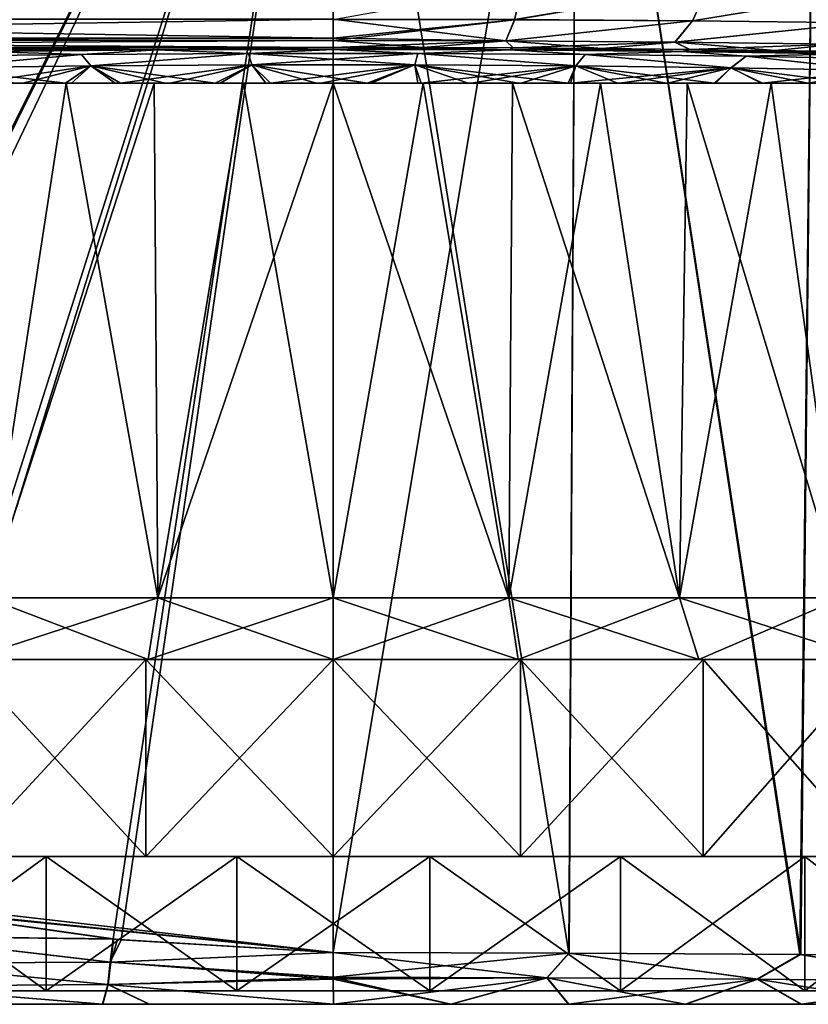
# Model space of a CAD drawing. Header units: metres. Extents: x -109 to 109, y -63 to 140.
# Tile 406 of 480: x 73.32 to 81.32, y 20.5 to 30.49. Entities that reach past the tile are written whole.
import ezdxf

# ---------------------------------------------------------------- set-up
doc = ezdxf.new("R2010")
doc.units = ezdxf.units.M
doc.layers.add('solid_502308_SW0001', color=7, linetype='CONTINUOUS')

msp = doc.modelspace()

# ---------------------------------------------------------------- linework, layer by layer
at = {"layer": 'solid_502308_SW0001'}
for points in [[(69.468643, 21.833605, 17.799309), (76.5, 35.943851, 18.161783), (-76.5, 35.943851, 18.161783)], [(10.498093, 29.799944, -18.003954), (10.402818, 31.42528, -18.045708), (76.5, 35.943851, -18.161783)], [(10.498093, 29.799944, -18.003954), (76.5, 35.943851, -18.161783), (36.203686, 21.274466, -17.784946)], [(38.53109, 21.780638, -17.797949), (36.203686, 21.274466, -17.784946), (76.5, 35.943851, -18.161783)], [(40.900002, 21.949877, -17.802296), (38.53109, 21.780638, -17.797949), (76.5, 35.943851, -18.161783)], [(67.435486, 21.949877, -17.802296), (40.900002, 21.949877, -17.802296), (76.5, 35.943851, -18.161783)], [(69.504684, 21.829737, -17.79921), (67.435486, 21.949877, -17.802296), (76.5, 35.943851, -18.161783)], [(69.468643, 21.833605, 17.799309), (76.5, 21.024673, 17.77853), (76.5, 35.943851, 18.161783)], [(69.738365, 21.804321, -17.798557), (69.504684, 21.829737, -17.79921), (76.5, 35.943851, -18.161783)], [(71.913002, 21.498587, -17.790703), (69.738365, 21.804321, -17.798557), (76.5, 35.943851, -18.161783)], [(72.024055, 21.481049, -17.790253), (71.913002, 21.498587, -17.790703), (76.5, 35.943851, -18.161783)], [(74.266739, 21.162809, -17.782078), (72.024055, 21.481049, -17.790253), (76.5, 35.943851, -18.161783)], [(74.346985, 21.153891, -17.781849), (74.266739, 21.162809, -17.782078), (76.5, 35.943851, -18.161783)], [(76.5, 21.024673, -17.77853), (74.346985, 21.153891, -17.781849), (76.5, 35.943851, -18.161783)], [(78.88855, 21.019583, 17.617216), (76.5, 35.943851, 18.161783), (76.5, 21.024673, 17.77853)], [(78.97303, 35.943851, 17.992622), (76.5, 35.943851, 18.161783), (78.88855, 21.019583, 17.617216)], [(78.97303, 35.943851, -17.992622), (76.5, 21.024673, -17.77853), (76.5, 35.943851, -18.161783)], [(78.893173, 21.019562, -17.616587), (76.5, 21.024673, -17.77853), (78.97303, 35.943851, -17.992622)], [(78.97303, 35.943851, 17.992622), (78.88855, 21.019583, 17.617216), (81.234428, 21.003973, 17.135998)], [(81.243011, 21.003897, -17.133621), (78.893173, 21.019562, -17.616587), (78.97303, 35.943851, -17.992622)], [(81.399994, 35.943851, 17.488295), (78.97303, 35.943851, 17.992622), (81.234428, 21.003973, 17.135998)], [(81.243011, 21.003897, -17.133621), (78.97303, 35.943851, -17.992622), (81.399994, 35.943851, -17.488295)], [(81.399994, 35.943851, 17.488295), (81.234428, 21.003973, 17.135998), (83.494278, 20.978489, 16.343622)], [(83.506989, 20.978315, -16.338171), (81.243011, 21.003897, -17.133621), (81.399994, 35.943851, -17.488295)], [(78.421143, 30.83857, 13.39495), (78.340279, 30.492205, 12.837041), (76.5, 30.496218, 12.968194)], [(78.421143, 30.83857, 13.39495), (80.304527, 30.826345, 12.986215), (78.340279, 30.492205, 12.837041)], [(80.304527, 30.826345, 12.986215), (80.144478, 30.479918, 12.445709), (78.340279, 30.492205, 12.837041)], [(80.305145, 30.828011, -12.988259), (78.340675, 30.493488, -12.839735), (80.14518, 30.481073, -12.448055)], [(80.304527, 30.826345, 12.986215), (82.110306, 30.806145, 12.313916), (80.144478, 30.479918, 12.445709)], [(82.110306, 30.806145, 12.313916), (81.874489, 30.459648, 11.801953), (80.144478, 30.479918, 12.445709)], [(82.111115, 30.807625, -12.315634), (80.305145, 30.828011, -12.988259), (80.14518, 30.481073, -12.448055)], [(82.111115, 30.807625, -12.315634), (80.14518, 30.481073, -12.448055), (81.875412, 30.460676, -11.803926)], [(76.5, 30.497631, -12.971189), (64.086311, 30.506426, -12.989639), (64.086311, 30.30378, -12.433546)], [(76.5, 30.30378, 12.433546), (64.086311, 30.30378, 12.433546), (64.086311, 30.505001, 12.986672)], [(76.5, 30.496218, 12.968194), (76.5, 30.30378, 12.433546), (64.086311, 30.505001, 12.986672)], [(76.5, 30.30378, -12.433546), (76.5, 30.497631, -12.971189), (64.086311, 30.30378, -12.433546)], [(78.251221, 30.278494, -12.220426), (76.5, 30.497631, -12.971189), (76.5, 30.30378, -12.433546)], [(78.340675, 30.493488, -12.839735), (76.5, 30.497631, -12.971189), (78.251221, 30.278494, -12.220426)], [(78.340279, 30.492205, 12.837041), (76.5, 30.30378, 12.433546), (76.5, 30.496218, 12.968194)], [(78.340279, 30.492205, 12.837041), (76.5, 30.281912, 12.342215), (76.5, 30.30378, 12.433546)], [(78.340279, 30.492205, 12.837041), (78.250801, 30.277836, 12.217518), (76.5, 30.281912, 12.342215)], [(78.340279, 30.492205, 12.837041), (80.144478, 30.479918, 12.445709), (78.250801, 30.277836, 12.217518)], [(80.144478, 30.479918, 12.445709), (79.967339, 30.265478, 11.845366), (78.250801, 30.277836, 12.217518)], [(80.14518, 30.481073, -12.448055), (78.340675, 30.493488, -12.839735), (78.251221, 30.278494, -12.220426)], [(80.14518, 30.481073, -12.448055), (78.251221, 30.278494, -12.220426), (79.968094, 30.266069, -11.8479)], [(80.144478, 30.479918, 12.445709), (81.874489, 30.459648, 11.801953), (79.967339, 30.265478, 11.845366)], [(81.875412, 30.460676, -11.803926), (80.14518, 30.481073, -12.448055), (79.968094, 30.266069, -11.8479)], [(81.874489, 30.459648, 11.801953), (81.613419, 30.245132, 11.233099), (79.967339, 30.265478, 11.845366)], [(81.875412, 30.460676, -11.803926), (79.968094, 30.266069, -11.8479), (81.61441, 30.245659, -11.235231)], [(76.5, 30.281912, 12.342215), (64.086311, 30.287354, 12.366158), (64.086311, 30.30378, 12.433546)], [(76.5, 30.30378, 12.433546), (76.5, 30.281912, 12.342215), (64.086311, 30.30378, 12.433546)], [(76.5, 30.30378, -12.433546), (64.086311, 30.30378, -12.433546), (64.086311, 30.288097, -12.369364)], [(76.5, 30.282635, -12.345447), (76.5, 30.30378, -12.433546), (64.086311, 30.288097, -12.369364)], [(76.5, 30.282635, -12.345447), (64.086311, 30.288097, -12.369364), (64.086311, 30.211861, -11.794142)], [(64.086311, 30.287354, 12.366158), (76.5, 30.211861, 11.794142), (64.086311, 30.211861, 11.794142)], [(76.5, 30.281912, 12.342215), (76.5, 30.211861, 11.794142), (64.086311, 30.287354, 12.366158)], [(76.5, 30.282635, -12.345447), (64.086311, 30.211861, -11.794142), (76.5, 30.211861, -11.794142)], [(78.251221, 30.278494, -12.220426), (76.5, 30.30378, -12.433546), (76.5, 30.282635, -12.345447)], [(76.5, 30.282635, -12.345447), (76.5, 30.211861, -11.794142), (77.412003, 30.210613, -11.75841)], [(78.251221, 30.278494, -12.220426), (76.5, 30.282635, -12.345447), (77.412003, 30.210613, -11.75841)], [(78.250801, 30.277836, 12.217518), (76.5, 30.211861, 11.794142), (76.5, 30.281912, 12.342215)], [(78.251221, 30.278494, -12.220426), (77.412003, 30.210613, -11.75841), (78.323875, 30.206856, -11.650806)], [(78.251221, 30.278494, -12.220426), (78.323875, 30.206856, -11.650806), (79.228096, 30.200577, -11.471031)], [(79.968094, 30.266069, -11.8479), (78.251221, 30.278494, -12.220426), (79.228096, 30.200577, -11.471031)], [(72.962158, 30.171099, 10.626888), (64.086311, 30.211861, 11.794142), (76.5, 30.211861, 11.794142)], [(64.086311, 30.211861, -11.794142), (74.708435, 30.186016, -11.054048), (76.5, 30.191029, -11.197591)], [(76.5, 30.211861, -11.794142), (64.086311, 30.211861, -11.794142), (76.5, 30.191029, -11.197591)], [(64.086311, 30.211861, -11.794142), (72.962158, 30.171099, -10.626888), (74.708435, 30.186016, -11.054048)], [(74.708435, 30.186016, 11.054048), (72.962158, 30.171099, 10.626888), (76.5, 30.211861, 11.794142)], [(73.944511, 30.140617, 10.600394), (72.962158, 30.171099, 10.626888), (74.708435, 30.186016, 11.054048)], [(73.944046, 30.14069, -10.600612), (74.708435, 30.186016, -11.054048), (72.962158, 30.171099, -10.626888)], [(73.944046, 30.14069, -10.600612), (75.640808, 30.150379, -10.870529), (74.708435, 30.186016, -11.054048)], [(75.640991, 30.150303, 10.870221), (73.944511, 30.140617, 10.600394), (74.708435, 30.186016, 11.054048)], [(76.5, 30.191029, 11.197591), (74.708435, 30.186016, 11.054048), (76.5, 30.211861, 11.794142)], [(75.640991, 30.150303, 10.870221), (74.708435, 30.186016, 11.054048), (76.5, 30.191029, 11.197591)], [(75.640808, 30.150379, -10.870529), (76.5, 30.191029, -11.197591), (74.708435, 30.186016, -11.054048)], [(75.640808, 30.150379, -10.870529), (77.359055, 30.150379, -10.87054), (76.5, 30.191029, -11.197591)], [(77.358932, 30.150303, 10.870227), (75.640991, 30.150303, 10.870221), (76.5, 30.191029, 11.197591)], [(78.250801, 30.277836, 12.217518), (77.412003, 30.210613, 11.75841), (76.5, 30.211861, 11.794142)], [(76.5, 30.191029, 11.197591), (76.5, 30.211861, 11.794142), (77.412003, 30.210613, 11.75841)], [(76.5, 30.211861, -11.794142), (76.5, 30.191029, -11.197591), (78.291565, 30.186016, -11.054048)], [(77.412003, 30.210613, -11.75841), (76.5, 30.211861, -11.794142), (78.291565, 30.186016, -11.054048)], [(78.291565, 30.186016, 11.054048), (76.5, 30.191029, 11.197591), (77.412003, 30.210613, 11.75841)], [(77.358932, 30.150303, 10.870227), (76.5, 30.191029, 11.197591), (78.291565, 30.186016, 11.054048)], [(77.359055, 30.150379, -10.87054), (78.291565, 30.186016, -11.054048), (76.5, 30.191029, -11.197591)], [(79.05542, 30.140617, 10.60041), (77.358932, 30.150303, 10.870227), (78.291565, 30.186016, 11.054048)], [(77.359055, 30.150379, -10.87054), (79.055824, 30.140692, -10.600644), (78.291565, 30.186016, -11.054048)], [(78.250801, 30.277836, 12.217518), (78.323875, 30.206856, 11.650806), (77.412003, 30.210613, 11.75841)], [(78.291565, 30.186016, 11.054048), (77.412003, 30.210613, 11.75841), (78.323875, 30.206856, 11.650806)], [(78.323875, 30.206856, -11.650806), (77.412003, 30.210613, -11.75841), (78.291565, 30.186016, -11.054048)], [(78.250801, 30.277836, 12.217518), (79.967339, 30.265478, 11.845366), (78.323875, 30.206856, 11.650806)], [(78.291565, 30.186016, 11.054048), (78.323875, 30.206856, 11.650806), (79.228096, 30.200577, 11.471031)], [(78.323875, 30.206856, -11.650806), (78.291565, 30.186016, -11.054048), (80.037842, 30.171099, -10.626888)], [(80.037842, 30.171099, 10.626888), (78.291565, 30.186016, 11.054048), (79.228096, 30.200577, 11.471031)], [(79.05542, 30.140617, 10.60041), (78.291565, 30.186016, 11.054048), (80.037842, 30.171099, 10.626888)], [(79.055824, 30.140692, -10.600644), (80.037842, 30.171099, -10.626888), (78.291565, 30.186016, -11.054048)], [(79.967339, 30.265478, 11.845366), (79.228096, 30.200577, 11.471031), (78.323875, 30.206856, 11.650806)], [(79.228096, 30.200577, -11.471031), (78.323875, 30.206856, -11.650806), (80.037842, 30.171099, -10.626888)], [(79.968094, 30.266069, -11.8479), (79.228096, 30.200577, -11.471031), (80.117287, 30.191805, -11.219819)], [(79.967339, 30.265478, 11.845366), (80.117287, 30.191805, 11.219819), (79.228096, 30.200577, 11.471031)], [(80.037842, 30.171099, 10.626888), (79.228096, 30.200577, 11.471031), (80.117287, 30.191805, 11.219819)], [(80.117287, 30.191805, -11.219819), (79.228096, 30.200577, -11.471031), (80.037842, 30.171099, -10.626888)], [(79.967339, 30.265478, 11.845366), (81.613419, 30.245132, 11.233099), (80.117287, 30.191805, 11.219819)], [(79.968094, 30.266069, -11.8479), (80.117287, 30.191805, -11.219819), (80.984444, 30.180595, -10.898828)], [(81.61441, 30.245659, -11.235231), (79.968094, 30.266069, -11.8479), (80.984444, 30.180595, -10.898828)], [(80.037842, 30.171099, 10.626888), (80.117287, 30.191805, 11.219819), (80.984444, 30.180595, 10.898828)], [(80.117287, 30.191805, -11.219819), (80.037842, 30.171099, -10.626888), (81.693604, 30.14666, -9.927043)], [(81.693604, 30.14666, 9.927043), (80.037842, 30.171099, 10.626888), (80.984444, 30.180595, 10.898828)], [(81.613419, 30.245132, 11.233099), (80.984444, 30.180595, 10.898828), (80.117287, 30.191805, 11.219819)], [(80.984444, 30.180595, -10.898828), (80.117287, 30.191805, -11.219819), (81.693604, 30.14666, -9.927043)], [(81.61441, 30.245659, -11.235231), (80.984444, 30.180595, -10.898828), (81.823341, 30.167028, -10.510313)], [(81.613419, 30.245132, 11.233099), (81.823341, 30.167028, 10.510313), (80.984444, 30.180595, 10.898828)], [(81.693604, 30.14666, 9.927043), (80.984444, 30.180595, 10.898828), (81.823341, 30.167028, 10.510313)], [(81.823341, 30.167028, -10.510313), (80.984444, 30.180595, -10.898828), (81.693604, 30.14666, -9.927043)], [(72.311081, 30.121578, -10.067726), (73.944046, 30.14069, -10.600612), (72.962158, 30.171099, -10.626888)], [(72.463814, 30.005936, -9.783115), (73.944046, 30.14069, -10.600612), (72.311081, 30.121578, -10.067726)], [(73.944511, 30.140617, 10.600394), (72.311806, 30.121511, 10.067679), (72.962158, 30.171099, 10.626888)], [(72.46534, 30.005816, 9.783437), (72.311806, 30.121511, 10.067679), (73.944511, 30.140617, 10.600394)], [(72.463814, 30.005936, -9.783115), (74.038063, 30.024767, -10.292653), (73.944046, 30.14069, -10.600612)], [(74.03891, 30.024632, 10.292562), (72.46534, 30.005816, 9.783437), (73.944511, 30.140617, 10.600394)], [(74.038063, 30.024767, -10.292653), (75.640808, 30.150379, -10.870529), (73.944046, 30.14069, -10.600612)], [(74.03891, 30.024632, 10.292562), (73.944511, 30.140617, 10.600394), (75.640991, 30.150303, 10.870221)], [(74.038063, 30.024767, -10.292653), (75.672836, 30.034309, -10.550656), (75.640808, 30.150379, -10.870529)], [(75.672935, 30.034168, 10.550378), (74.03891, 30.024632, 10.292562), (75.640991, 30.150303, 10.870221)], [(77.327972, 30.034307, -10.550592), (77.359055, 30.150379, -10.87054), (75.640808, 30.150379, -10.870529)], [(75.672836, 30.034309, -10.550656), (77.327972, 30.034307, -10.550592), (75.640808, 30.150379, -10.870529)], [(75.672935, 30.034168, 10.550378), (75.640991, 30.150303, 10.870221), (77.358932, 30.150303, 10.870227)], [(77.327293, 30.034168, 10.55036), (75.672935, 30.034168, 10.550378), (77.358932, 30.150303, 10.870227)], [(78.961311, 30.02463, 10.292509), (77.327293, 30.034168, 10.55036), (77.358932, 30.150303, 10.870227)], [(77.327972, 30.034307, -10.550592), (78.962723, 30.024759, -10.292464), (77.359055, 30.150379, -10.87054)], [(78.961311, 30.02463, 10.292509), (77.358932, 30.150303, 10.870227), (79.05542, 30.140617, 10.60041)], [(78.962723, 30.024759, -10.292464), (79.055824, 30.140692, -10.600644), (77.359055, 30.150379, -10.87054)], [(80.534874, 30.005814, 9.783349), (78.961311, 30.02463, 10.292509), (79.05542, 30.140617, 10.60041)], [(78.962723, 30.024759, -10.292464), (80.536934, 30.005924, -9.782806), (79.055824, 30.140692, -10.600644)], [(80.688133, 30.121513, 10.067707), (79.05542, 30.140617, 10.60041), (80.037842, 30.171099, 10.626888)], [(80.534874, 30.005814, 9.783349), (79.05542, 30.140617, 10.60041), (80.688133, 30.121513, 10.067707)], [(79.055824, 30.140692, -10.600644), (80.688797, 30.12158, -10.067779), (80.037842, 30.171099, -10.626888)], [(80.536934, 30.005924, -9.782806), (80.688797, 30.12158, -10.067779), (79.055824, 30.140692, -10.600644)], [(80.688133, 30.121513, 10.067707), (80.037842, 30.171099, 10.626888), (81.693604, 30.14666, 9.927043)], [(80.688797, 30.12158, -10.067779), (81.693604, 30.14666, -9.927043), (80.037842, 30.171099, -10.626888)], [(82.009445, 29.978178, 9.035552), (80.534874, 30.005814, 9.783349), (80.688133, 30.121513, 10.067707)], [(80.536934, 30.005924, -9.782806), (82.012016, 29.978264, -9.034315), (80.688797, 30.12158, -10.067779)], [(82.216469, 30.093464, 9.285596), (80.688133, 30.121513, 10.067707), (81.693604, 30.14666, 9.927043)], [(82.009445, 29.978178, 9.035552), (80.688133, 30.121513, 10.067707), (82.216469, 30.093464, 9.285596)], [(80.688797, 30.12158, -10.067779), (82.217346, 30.093525, -9.285434), (81.693604, 30.14666, -9.927043)], [(82.012016, 29.978264, -9.034315), (82.217346, 30.093525, -9.285434), (80.688797, 30.12158, -10.067779)], [(73.783768, 29.85, -9.949516), (74.038063, 30.024767, -10.292653), (72.463814, 30.005936, -9.783115)], [(73.286842, 29.85, -9.807829), (73.783768, 29.85, -9.949516), (72.463814, 30.005936, -9.783115)], [(72.861214, 29.85, 9.665695), (72.46534, 30.005816, 9.783437), (74.03891, 30.024632, 10.292562)], [(73.348244, 29.85, 9.826736), (72.861214, 29.85, 9.665695), (74.03891, 30.024632, 10.292562)], [(73.842247, 29.85, 9.964529), (73.348244, 29.85, 9.826736), (74.03891, 30.024632, 10.292562)], [(73.783768, 29.85, -9.949516), (74.285683, 29.85, -10.067164), (74.038063, 30.024767, -10.292653)], [(74.341179, 29.85, 10.078628), (73.842247, 29.85, 9.964529), (74.03891, 30.024632, 10.292562)], [(75.302223, 29.85, -10.229972), (75.672836, 30.034309, -10.550656), (74.038063, 30.024767, -10.292653)], [(74.792473, 29.85, -10.160741), (75.302223, 29.85, -10.229972), (74.038063, 30.024767, -10.292653)], [(74.285683, 29.85, -10.067164), (74.792473, 29.85, -10.160741), (74.038063, 30.024767, -10.292653)], [(74.341179, 29.85, 10.078628), (74.03891, 30.024632, 10.292562), (75.672935, 30.034168, 10.550378)], [(74.845009, 29.85, 10.169024), (74.341179, 29.85, 10.078628), (75.672935, 30.034168, 10.550378)], [(75.351814, 29.85, 10.235384), (74.845009, 29.85, 10.169024), (75.672935, 30.034168, 10.550378)], [(75.302223, 29.85, -10.229972), (75.814888, 29.85, -10.274844), (75.672836, 30.034309, -10.550656)], [(75.861565, 29.85, 10.2777), (75.351814, 29.85, 10.235384), (75.672935, 30.034168, 10.550378)], [(76.843246, 29.85, -10.291147), (77.327972, 30.034307, -10.550592), (75.672836, 30.034309, -10.550656)], [(76.328575, 29.85, -10.295237), (76.843246, 29.85, -10.291147), (75.672836, 30.034309, -10.550656)], [(75.814888, 29.85, -10.274844), (76.328575, 29.85, -10.295237), (75.672836, 30.034309, -10.550656)], [(75.861565, 29.85, 10.2777), (75.672935, 30.034168, 10.550378), (77.327293, 30.034168, 10.55036)], [(76.371979, 29.85, 10.295845), (75.861565, 29.85, 10.2777), (77.327293, 30.034168, 10.55036)], [(76.883026, 29.85, 10.289815), (76.371979, 29.85, 10.295845), (77.327293, 30.034168, 10.55036)], [(76.843246, 29.85, -10.291147), (77.35672, 29.85, -10.262557), (77.327972, 30.034307, -10.550592)], [(77.392899, 29.85, 10.259615), (76.883026, 29.85, 10.289815), (77.327293, 30.034168, 10.55036)], [(77.392899, 29.85, 10.259615), (77.327293, 30.034168, 10.55036), (78.961311, 30.02463, 10.292509)], [(78.883293, 29.85, -10.030378), (78.962723, 30.024759, -10.292464), (77.327972, 30.034307, -10.550592)], [(78.377823, 29.85, -10.132075), (78.883293, 29.85, -10.030378), (77.327972, 30.034307, -10.550592)], [(77.868942, 29.85, -10.209475), (78.377823, 29.85, -10.132075), (77.327972, 30.034307, -10.550592)], [(77.35672, 29.85, -10.262557), (77.868942, 29.85, -10.209475), (77.327972, 30.034307, -10.550592)], [(77.901588, 29.85, 10.205243), (77.392899, 29.85, 10.259615), (78.961311, 30.02463, 10.292509)], [(78.406784, 29.85, 10.126923), (77.901588, 29.85, 10.205243), (78.961311, 30.02463, 10.292509)], [(78.908455, 29.85, 10.024654), (78.406784, 29.85, 10.126923), (78.961311, 30.02463, 10.292509)], [(78.883293, 29.85, -10.030378), (79.383575, 29.85, -9.904644), (78.962723, 30.024759, -10.292464)], [(78.908455, 29.85, 10.024654), (78.961311, 30.02463, 10.292509), (80.534874, 30.005814, 9.783349)], [(79.404739, 29.85, 9.898774), (78.908455, 29.85, 10.024654), (80.534874, 30.005814, 9.783349)], [(80.3657, 29.85, -9.581826), (80.536934, 30.005924, -9.782806), (78.962723, 30.024759, -10.292464)], [(79.878502, 29.85, -9.754929), (80.3657, 29.85, -9.581826), (78.962723, 30.024759, -10.292464)], [(79.383575, 29.85, -9.904644), (79.878502, 29.85, -9.754929), (78.962723, 30.024759, -10.292464)], [(79.895607, 29.85, 9.74929), (79.404739, 29.85, 9.898774), (80.534874, 30.005814, 9.783349)], [(80.379051, 29.85, 9.576694), (79.895607, 29.85, 9.74929), (80.534874, 30.005814, 9.783349)], [(80.3657, 29.85, -9.581826), (80.8452, 29.85, -9.385334), (80.536934, 30.005924, -9.782806)], [(80.855064, 29.85, 9.380998), (80.379051, 29.85, 9.576694), (80.534874, 30.005814, 9.783349)], [(80.855064, 29.85, 9.380998), (80.534874, 30.005814, 9.783349), (82.009445, 29.978178, 9.035552)], [(81.779823, 29.85, -8.921541), (82.012016, 29.978264, -9.034315), (80.536934, 30.005924, -9.782806)], [(81.317543, 29.85, -9.164592), (81.779823, 29.85, -8.921541), (80.536934, 30.005924, -9.782806)], [(80.8452, 29.85, -9.385334), (81.317543, 29.85, -9.164592), (80.536934, 30.005924, -9.782806)], [(81.323036, 29.85, 9.161939), (80.855064, 29.85, 9.380998), (82.009445, 29.978178, 9.035552)], [(72.910568, 29.85, 10.79382), (72.861214, 29.85, 9.665695), (73.348244, 29.85, 9.826736)], [(72.910568, 29.85, 10.79382), (73.348244, 29.85, 9.826736), (73.787636, 29.85, 11.046885)], [(73.787636, 29.85, -11.046885), (73.286842, 29.85, -9.807829), (72.910568, 29.85, -10.79382)], [(72.910568, 29.85, 10.79382), (73.787636, 29.85, 11.046885), (72.985146, 24.625, 10.818337)], [(73.787636, 29.85, -11.046885), (72.910568, 29.85, -10.79382), (72.985146, 24.625, -10.818337)], [(74.682571, 29.85, 11.228849), (74.720184, 24.625, 11.234895), (72.985146, 24.625, 10.818337)], [(73.787636, 29.85, 11.046885), (74.682571, 29.85, 11.228849), (72.985146, 24.625, 10.818337)], [(73.787636, 29.85, -11.046885), (72.985146, 24.625, -10.818337), (74.720184, 24.625, -11.234895)], [(73.787636, 29.85, -11.046885), (73.783768, 29.85, -9.949516), (73.286842, 29.85, -9.807829)], [(73.787636, 29.85, 11.046885), (73.348244, 29.85, 9.826736), (73.842247, 29.85, 9.964529)], [(73.787636, 29.85, -11.046885), (74.285683, 29.85, -10.067164), (73.783768, 29.85, -9.949516)], [(73.787636, 29.85, 11.046885), (73.842247, 29.85, 9.964529), (74.341179, 29.85, 10.078628)], [(73.787636, 29.85, 11.046885), (74.341179, 29.85, 10.078628), (74.682571, 29.85, 11.228849)], [(74.682571, 29.85, -11.228849), (74.285683, 29.85, -10.067164), (73.787636, 29.85, -11.046885)], [(74.682571, 29.85, -11.228849), (73.787636, 29.85, -11.046885), (74.720184, 24.625, -11.234895)], [(74.682571, 29.85, -11.228849), (74.792473, 29.85, -10.160741), (74.285683, 29.85, -10.067164)], [(74.682571, 29.85, 11.228849), (74.341179, 29.85, 10.078628), (74.845009, 29.85, 10.169024)], [(74.682571, 29.85, 11.228849), (74.845009, 29.85, 10.169024), (75.351814, 29.85, 10.235384)], [(74.682571, 29.85, 11.228849), (75.351814, 29.85, 10.235384), (75.587975, 29.85, 11.338387)], [(75.587975, 29.85, -11.338387), (74.792473, 29.85, -10.160741), (74.682571, 29.85, -11.228849)], [(74.682571, 29.85, 11.228849), (75.587975, 29.85, 11.338387), (74.720184, 24.625, 11.234895)], [(75.587975, 29.85, -11.338387), (74.682571, 29.85, -11.228849), (74.720184, 24.625, -11.234895)], [(76.5, 29.85, 11.374949), (76.5, 24.625, 11.375), (74.720184, 24.625, 11.234895)], [(75.587975, 29.85, 11.338387), (76.5, 29.85, 11.374949), (74.720184, 24.625, 11.234895)], [(75.587975, 29.85, -11.338387), (74.720184, 24.625, -11.234895), (76.5, 24.625, -11.375)], [(75.587975, 29.85, -11.338387), (75.302223, 29.85, -10.229972), (74.792473, 29.85, -10.160741)], [(75.587975, 29.85, -11.338387), (75.814888, 29.85, -10.274844), (75.302223, 29.85, -10.229972)], [(75.587975, 29.85, 11.338387), (75.351814, 29.85, 10.235384), (75.861565, 29.85, 10.2777)], [(75.587975, 29.85, 11.338387), (75.861565, 29.85, 10.2777), (76.371979, 29.85, 10.295845)], [(75.587975, 29.85, 11.338387), (76.371979, 29.85, 10.295845), (76.5, 29.85, 11.374949)], [(76.5, 29.85, -11.374949), (75.814888, 29.85, -10.274844), (75.587975, 29.85, -11.338387)], [(76.5, 29.85, -11.374949), (75.587975, 29.85, -11.338387), (76.5, 24.625, -11.375)], [(76.5, 29.85, -11.374949), (76.328575, 29.85, -10.295237), (75.814888, 29.85, -10.274844)], [(76.5, 29.85, -11.374949), (76.843246, 29.85, -10.291147), (76.328575, 29.85, -10.295237)], [(76.5, 29.85, 11.374949), (76.371979, 29.85, 10.295845), (76.883026, 29.85, 10.289815)], [(76.5, 29.85, 11.374949), (76.883026, 29.85, 10.289815), (77.392899, 29.85, 10.259615)], [(76.5, 29.85, 11.374949), (77.392899, 29.85, 10.259615), (77.412025, 29.85, 11.338387)], [(77.412025, 29.85, -11.338387), (76.843246, 29.85, -10.291147), (76.5, 29.85, -11.374949)], [(77.412025, 29.85, 11.338387), (78.279816, 24.625, 11.234895), (76.5, 24.625, 11.375)], [(76.5, 29.85, 11.374949), (77.412025, 29.85, 11.338387), (76.5, 24.625, 11.375)], [(76.5, 29.85, -11.374949), (76.5, 24.625, -11.375), (78.279816, 24.625, -11.234895)], [(77.412025, 29.85, -11.338387), (76.5, 29.85, -11.374949), (78.279816, 24.625, -11.234895)], [(77.412025, 29.85, -11.338387), (77.35672, 29.85, -10.262557), (76.843246, 29.85, -10.291147)], [(77.412025, 29.85, -11.338387), (77.868942, 29.85, -10.209475), (77.35672, 29.85, -10.262557)], [(77.412025, 29.85, 11.338387), (77.392899, 29.85, 10.259615), (77.901588, 29.85, 10.205243)], [(77.412025, 29.85, 11.338387), (77.901588, 29.85, 10.205243), (78.317429, 29.85, 11.228849)], [(78.317429, 29.85, -11.228849), (77.868942, 29.85, -10.209475), (77.412025, 29.85, -11.338387)], [(77.412025, 29.85, 11.338387), (78.317429, 29.85, 11.228849), (78.279816, 24.625, 11.234895)], [(78.317429, 29.85, -11.228849), (77.412025, 29.85, -11.338387), (78.279816, 24.625, -11.234895)], [(78.317429, 29.85, -11.228849), (78.377823, 29.85, -10.132075), (77.868942, 29.85, -10.209475)], [(78.317429, 29.85, 11.228849), (77.901588, 29.85, 10.205243), (78.406784, 29.85, 10.126923)], [(79.212364, 29.85, 11.046885), (80.014854, 24.625, 10.818337), (78.279816, 24.625, 11.234895)], [(78.317429, 29.85, 11.228849), (79.212364, 29.85, 11.046885), (78.279816, 24.625, 11.234895)], [(78.317429, 29.85, -11.228849), (78.279816, 24.625, -11.234895), (80.014854, 24.625, -10.818337)], [(78.317429, 29.85, 11.228849), (78.406784, 29.85, 10.126923), (78.908455, 29.85, 10.024654)], [(78.317429, 29.85, 11.228849), (78.908455, 29.85, 10.024654), (79.212364, 29.85, 11.046885)], [(79.212364, 29.85, -11.046885), (78.377823, 29.85, -10.132075), (78.317429, 29.85, -11.228849)], [(79.212364, 29.85, -11.046885), (78.317429, 29.85, -11.228849), (80.014854, 24.625, -10.818337)], [(79.212364, 29.85, -11.046885), (78.883293, 29.85, -10.030378), (78.377823, 29.85, -10.132075)], [(79.212364, 29.85, -11.046885), (79.383575, 29.85, -9.904644), (78.883293, 29.85, -10.030378)], [(79.212364, 29.85, 11.046885), (78.908455, 29.85, 10.024654), (79.404739, 29.85, 9.898774)], [(79.212364, 29.85, 11.046885), (79.404739, 29.85, 9.898774), (79.895607, 29.85, 9.74929)], [(79.212364, 29.85, 11.046885), (79.895607, 29.85, 9.74929), (80.089432, 29.85, 10.79382)], [(80.089432, 29.85, -10.79382), (79.383575, 29.85, -9.904644), (79.212364, 29.85, -11.046885)], [(79.212364, 29.85, 11.046885), (80.089432, 29.85, 10.79382), (80.014854, 24.625, 10.818337)], [(80.089432, 29.85, -10.79382), (79.212364, 29.85, -11.046885), (80.014854, 24.625, -10.818337)], [(80.089432, 29.85, -10.79382), (79.878502, 29.85, -9.754929), (79.383575, 29.85, -9.904644)], [(80.089432, 29.85, -10.79382), (80.3657, 29.85, -9.581826), (79.878502, 29.85, -9.754929)], [(80.089432, 29.85, 10.79382), (79.895607, 29.85, 9.74929), (80.379051, 29.85, 9.576694)], [(80.942879, 29.85, 10.47146), (81.663895, 24.625, 10.135325), (80.014854, 24.625, 10.818337)], [(80.089432, 29.85, 10.79382), (80.942879, 29.85, 10.47146), (80.014854, 24.625, 10.818337)], [(80.089432, 29.85, -10.79382), (80.014854, 24.625, -10.818337), (81.663895, 24.625, -10.135325)], [(80.089432, 29.85, 10.79382), (80.379051, 29.85, 9.576694), (80.855064, 29.85, 9.380998)], [(80.089432, 29.85, 10.79382), (80.855064, 29.85, 9.380998), (80.942879, 29.85, 10.47146)], [(80.942879, 29.85, -10.47146), (80.3657, 29.85, -9.581826), (80.089432, 29.85, -10.79382)], [(80.942879, 29.85, -10.47146), (80.089432, 29.85, -10.79382), (81.663895, 24.625, -10.135325)], [(80.942879, 29.85, -10.47146), (80.8452, 29.85, -9.385334), (80.3657, 29.85, -9.581826)], [(80.942879, 29.85, -10.47146), (81.317543, 29.85, -9.164592), (80.8452, 29.85, -9.385334)], [(80.942879, 29.85, 10.47146), (80.855064, 29.85, 9.380998), (81.323036, 29.85, 9.161939)], [(80.942879, 29.85, 10.47146), (81.323036, 29.85, 9.161939), (81.768539, 29.85, 10.08128)], [(81.768539, 29.85, -10.08128), (81.317543, 29.85, -9.164592), (80.942879, 29.85, -10.47146)], [(80.942879, 29.85, 10.47146), (81.768539, 29.85, 10.08128), (81.663895, 24.625, 10.135325)], [(81.768539, 29.85, -10.08128), (80.942879, 29.85, -10.47146), (81.663895, 24.625, -10.135325)], [(81.768539, 29.85, -10.08128), (81.779823, 29.85, -8.921541), (81.317543, 29.85, -9.164592)], [(74.720184, 24.625, 11.234895), (74.622643, 24, 11.852236), (72.792053, 24, 11.412763)], [(72.985146, 24.625, 10.818337), (74.720184, 24.625, 11.234895), (72.792053, 24, 11.412763)], [(72.985146, 24.625, -10.818337), (72.792053, 24, -11.412763), (74.622643, 24, -11.852236)], [(74.720184, 24.625, -11.234895), (72.985146, 24.625, -10.818337), (74.622643, 24, -11.852236)], [(76.5, 24.625, 11.375), (76.5, 24, 12.000013), (74.622643, 24, 11.852236)], [(74.720184, 24.625, 11.234895), (76.5, 24.625, 11.375), (74.622643, 24, 11.852236)], [(74.720184, 24.625, -11.234895), (74.622643, 24, -11.852236), (76.5, 24, -12.000013)], [(76.5, 24.625, -11.375), (74.720184, 24.625, -11.234895), (76.5, 24, -12.000013)], [(78.279816, 24.625, 11.234895), (78.377357, 24, 11.852236), (76.5, 24, 12.000013)], [(76.5, 24.625, 11.375), (78.279816, 24.625, 11.234895), (76.5, 24, 12.000013)], [(76.5, 24.625, -11.375), (76.5, 24, -12.000013), (78.377357, 24, -11.852236)], [(78.279816, 24.625, -11.234895), (76.5, 24.625, -11.375), (78.377357, 24, -11.852236)], [(78.279816, 24.625, 11.234895), (80.014854, 24.625, 10.818337), (78.377357, 24, 11.852236)], [(78.279816, 24.625, -11.234895), (78.377357, 24, -11.852236), (80.207947, 24, -11.412763)], [(80.014854, 24.625, -10.818337), (78.279816, 24.625, -11.234895), (80.207947, 24, -11.412763)], [(80.014854, 24.625, 10.818337), (80.207947, 24, 11.412763), (78.377357, 24, 11.852236)], [(80.014854, 24.625, 10.818337), (81.663895, 24.625, 10.135325), (80.207947, 24, 11.412763)], [(80.014854, 24.625, -10.818337), (80.207947, 24, -11.412763), (81.947693, 24, -10.692191)], [(81.663895, 24.625, -10.135325), (80.014854, 24.625, -10.818337), (81.947693, 24, -10.692191)], [(81.663895, 24.625, 10.135325), (81.947693, 24, 10.692191), (80.207947, 24, 11.412763)], [(74.599174, 24, 12.000389), (74.599174, 22, 12.000389), (72.745705, 22, 11.555422)], [(72.745705, 24, 11.555422), (74.599174, 24, 12.000389), (72.745705, 22, 11.555422)], [(72.745705, 24, -11.555422), (72.745705, 22, -11.555422), (74.599174, 22, -12.000389)], [(72.745705, 24, -11.555422), (74.599174, 22, -12.000389), (74.599174, 24, -12.000389)], [(74.622643, 24, 11.852236), (74.599174, 24, 12.000389), (72.745705, 24, 11.555422)], [(72.792053, 24, 11.412763), (74.622643, 24, 11.852236), (72.745705, 24, 11.555422)], [(74.622643, 24, -11.852236), (72.745705, 24, -11.555422), (74.599174, 24, -12.000389)], [(74.622643, 24, -11.852236), (72.792053, 24, -11.412763), (72.745705, 24, -11.555422)], [(76.5, 24, 12.150014), (76.5, 22, 12.150014), (74.599174, 22, 12.000389)], [(74.599174, 24, 12.000389), (76.5, 24, 12.150014), (74.599174, 22, 12.000389)], [(74.599174, 24, -12.000389), (74.599174, 22, -12.000389), (76.5, 22, -12.150014)], [(74.599174, 24, -12.000389), (76.5, 22, -12.150014), (76.5, 24, -12.150014)], [(76.5, 24, 12.150014), (74.599174, 24, 12.000389), (76.5, 24, 12.000389)], [(74.622643, 24, 11.852236), (76.5, 24, 12.000013), (74.599174, 24, 12.000389)], [(76.5, 24, -12.000013), (74.599174, 24, -12.000389), (76.5, 24, -12.000389)], [(76.5, 24, -12.000013), (74.622643, 24, -11.852236), (74.599174, 24, -12.000389)], [(76.5, 24, -12.000389), (74.599174, 24, -12.000389), (76.5, 24, -12.150014)], [(76.5, 24, 12.000389), (74.599174, 24, 12.000389), (76.5, 24, 12.000013)], [(78.400826, 24, 12.000389), (78.400826, 22, 12.000389), (76.5, 22, 12.150014)], [(76.5, 24, 12.150014), (78.400826, 24, 12.000389), (76.5, 22, 12.150014)], [(76.5, 24, -12.150014), (76.5, 22, -12.150014), (78.400826, 22, -12.000389)], [(76.5, 24, -12.150014), (78.400826, 22, -12.000389), (78.400826, 24, -12.000389)], [(76.5, 24, 12.000013), (78.400826, 24, 12.000389), (76.5, 24, 12.000389)], [(76.5, 24, 12.000013), (78.377357, 24, 11.852236), (78.400826, 24, 12.000389)], [(76.5, 24, -12.150014), (78.400826, 24, -12.000389), (76.5, 24, -12.000389)], [(78.377357, 24, -11.852236), (76.5, 24, -12.000013), (78.400826, 24, -12.000389)], [(76.5, 24, -12.000389), (78.400826, 24, -12.000389), (76.5, 24, -12.000013)], [(76.5, 24, 12.000389), (78.400826, 24, 12.000389), (76.5, 24, 12.150014)], [(78.377357, 24, 11.852236), (80.254295, 24, 11.555422), (78.400826, 24, 12.000389)], [(78.377357, 24, 11.852236), (80.207947, 24, 11.412763), (80.254295, 24, 11.555422)], [(78.377357, 24, -11.852236), (78.400826, 24, -12.000389), (80.254295, 24, -11.555422)], [(80.207947, 24, -11.412763), (78.377357, 24, -11.852236), (80.254295, 24, -11.555422)], [(80.254295, 24, 11.555422), (80.254295, 22, 11.555422), (78.400826, 22, 12.000389)], [(78.400826, 24, 12.000389), (80.254295, 24, 11.555422), (78.400826, 22, 12.000389)], [(78.400826, 24, -12.000389), (78.400826, 22, -12.000389), (80.254295, 22, -11.555422)], [(78.400826, 24, -12.000389), (80.254295, 22, -11.555422), (80.254295, 24, -11.555422)], [(80.207947, 24, 11.412763), (82.015785, 24, 10.825844), (80.254295, 24, 11.555422)], [(80.207947, 24, 11.412763), (81.947693, 24, 10.692191), (82.015785, 24, 10.825844)], [(80.207947, 24, -11.412763), (80.254295, 24, -11.555422), (82.015785, 24, -10.825844)], [(81.947693, 24, -10.692191), (80.207947, 24, -11.412763), (82.015785, 24, -10.825844)], [(82.015785, 24, 10.825844), (82.015785, 22, 10.825844), (80.254295, 22, 11.555422)], [(80.254295, 24, 11.555422), (82.015785, 24, 10.825844), (80.254295, 22, 11.555422)], [(80.254295, 24, -11.555422), (80.254295, 22, -11.555422), (82.015785, 22, -10.825844)], [(80.254295, 24, -11.555422), (82.015785, 22, -10.825844), (82.015785, 24, -10.825844)], [(74.599174, 22, 12.000389), (71.713562, 22, 12.194217), (69.95047, 22, 11.34516)], [(72.745705, 22, 11.555422), (74.599174, 22, 12.000389), (69.95047, 22, 11.34516)], [(71.713562, 22, 12.194217), (81.286438, 22, 12.194217), (79.415024, 22, 12.771556)], [(76.5, 22, 12.150014), (81.286438, 22, 12.194217), (71.713562, 22, 12.194217)], [(71.713562, 22, 12.194217), (79.415024, 22, 12.771556), (73.584976, 22, 12.771556)], [(71.714027, 20.637842, 12.194427), (71.713562, 22, 12.194217), (73.584976, 22, 12.771556)], [(74.599174, 22, 12.000389), (76.5, 22, 12.150014), (71.713562, 22, 12.194217)], [(71.713562, 22, -12.194217), (73.584976, 22, -12.771556), (81.286438, 22, -12.194217)], [(76.5, 22, -12.150014), (71.713562, 22, -12.194217), (81.286438, 22, -12.194217)], [(73.584869, 20.637842, -12.771523), (73.584976, 22, -12.771556), (71.713562, 22, -12.194217)], [(74.599174, 22, -12.000389), (72.745705, 22, -11.555422), (71.713562, 22, -12.194217)], [(76.5, 22, -12.150014), (74.599174, 22, -12.000389), (71.713562, 22, -12.194217)], [(71.714027, 20.637842, -12.194427), (73.584869, 20.637842, -12.771523), (71.713562, 22, -12.194217)], [(73.584869, 20.637842, 12.771523), (71.714027, 20.637842, 12.194427), (73.584976, 22, 12.771556)], [(73.584869, 20.637842, 12.771523), (73.584976, 22, 12.771556), (75.521561, 22, 13.063368)], [(75.52095, 20.637842, 13.063361), (73.584869, 20.637842, 12.771523), (75.521561, 22, 13.063368)], [(73.584869, 20.637842, -12.771523), (75.52095, 20.637842, -13.063361), (73.584976, 22, -12.771556)], [(73.584976, 22, 12.771556), (79.415024, 22, 12.771556), (77.478439, 22, 13.063368)], [(73.584976, 22, 12.771556), (77.478439, 22, 13.063368), (75.521561, 22, 13.063368)], [(73.584976, 22, -12.771556), (79.415024, 22, -12.771556), (81.286438, 22, -12.194217)], [(73.584976, 22, -12.771556), (75.521561, 22, -13.063368), (79.415024, 22, -12.771556)], [(75.52095, 20.637842, -13.063361), (75.521561, 22, -13.063368), (73.584976, 22, -12.771556)], [(75.52095, 20.637842, 13.063361), (75.521561, 22, 13.063368), (77.478439, 22, 13.063368)], [(77.47905, 20.637842, 13.063361), (75.52095, 20.637842, 13.063361), (77.478439, 22, 13.063368)], [(75.52095, 20.637842, -13.063361), (77.47905, 20.637842, -13.063361), (75.521561, 22, -13.063368)], [(75.521561, 22, -13.063368), (77.478439, 22, -13.063368), (79.415024, 22, -12.771556)], [(77.47905, 20.637842, -13.063361), (77.478439, 22, -13.063368), (75.521561, 22, -13.063368)], [(76.5, 22, 12.150014), (78.400826, 22, 12.000389), (81.286438, 22, 12.194217)], [(78.400826, 22, -12.000389), (76.5, 22, -12.150014), (81.286438, 22, -12.194217)], [(77.47905, 20.637842, 13.063361), (77.478439, 22, 13.063368), (79.415024, 22, 12.771556)], [(79.415131, 20.637842, -12.771523), (79.415024, 22, -12.771556), (77.478439, 22, -13.063368)], [(77.47905, 20.637842, -13.063361), (79.415131, 20.637842, -12.771523), (77.478439, 22, -13.063368)], [(79.415131, 20.637842, 12.771523), (77.47905, 20.637842, 13.063361), (79.415024, 22, 12.771556)], [(78.400826, 22, 12.000389), (80.254295, 22, 11.555422), (81.286438, 22, 12.194217)], [(78.400826, 22, -12.000389), (81.286438, 22, -12.194217), (83.04953, 22, -11.34516)], [(80.254295, 22, -11.555422), (78.400826, 22, -12.000389), (83.04953, 22, -11.34516)], [(79.415131, 20.637842, 12.771523), (79.415024, 22, 12.771556), (81.286438, 22, 12.194217)], [(81.285973, 20.637842, -12.194427), (81.286438, 22, -12.194217), (79.415024, 22, -12.771556)], [(79.415131, 20.637842, -12.771523), (81.285973, 20.637842, -12.194427), (79.415024, 22, -12.771556)], [(81.285973, 20.637842, 12.194427), (79.415131, 20.637842, 12.771523), (81.286438, 22, 12.194217)], [(80.254295, 22, 11.555422), (83.04953, 22, 11.34516), (81.286438, 22, 12.194217)], [(80.254295, 22, 11.555422), (82.015785, 22, 10.825844), (83.04953, 22, 11.34516)], [(82.015785, 22, -10.825844), (80.254295, 22, -11.555422), (83.04953, 22, -11.34516)], [(81.285973, 20.637842, 12.194427), (81.286438, 22, 12.194217), (83.04953, 22, 11.34516)], [(83.049911, 20.637842, 11.344969), (81.285973, 20.637842, 12.194427), (83.04953, 22, 11.34516)], [(81.285973, 20.637842, -12.194427), (83.049911, 20.637842, -11.344969), (81.286438, 22, -12.194217)], [(83.049911, 20.637842, -11.344969), (83.04953, 22, -11.34516), (81.286438, 22, -12.194217)], [(69.468643, 21.833605, 17.799309), (69.739922, 21.804287, 17.798557), (76.5, 21.024673, 17.77853)], [(69.739922, 21.804287, 17.798557), (71.864876, 21.505968, 17.790894), (76.5, 21.024673, 17.77853)], [(71.864876, 21.505968, 17.790894), (72.028687, 21.480137, 17.79023), (76.5, 21.024673, 17.77853)], [(71.977097, 21.191019, -17.745892), (72.024055, 21.481049, -17.790253), (74.266739, 21.162809, -17.782078)], [(71.981857, 21.191212, 17.746138), (74.269852, 21.162643, 17.782074), (72.028687, 21.480137, 17.79023)], [(72.028687, 21.480137, 17.79023), (74.269852, 21.162643, 17.782074), (76.5, 21.024673, 17.77853)], [(71.934128, 20.91819, -17.629379), (71.977097, 21.191019, -17.745892), (74.236961, 20.927116, -17.752312)], [(74.241531, 20.92622, 17.75222), (71.981857, 21.191212, 17.746138), (71.938866, 20.918331, 17.629883)], [(71.977097, 21.191019, -17.745892), (74.266739, 21.162809, -17.782078), (74.236961, 20.927116, -17.752312)], [(74.241531, 20.92622, 17.75222), (74.269852, 21.162643, 17.782074), (71.981857, 21.191212, 17.746138)], [(74.236961, 20.927116, -17.752312), (74.266739, 21.162809, -17.782078), (74.346985, 21.153891, -17.781849)], [(74.236961, 20.927116, -17.752312), (74.346985, 21.153891, -17.781849), (76.5, 21.024673, -17.77853)], [(74.241531, 20.92622, 17.75222), (74.310486, 21.158085, 17.781956), (74.269852, 21.162643, 17.782074)], [(74.241531, 20.92622, 17.75222), (76.5, 21.024673, 17.77853), (74.310486, 21.158085, 17.781956)], [(74.269852, 21.162643, 17.782074), (74.310486, 21.158085, 17.781956), (76.5, 21.024673, 17.77853)], [(74.236961, 20.927116, -17.752312), (76.5, 21.024673, -17.77853), (76.5, 20.7743, -17.745502)], [(76.5, 20.773439, 17.745306), (76.5, 21.024673, 17.77853), (74.241531, 20.92622, 17.75222)], [(78.666252, 20.768885, 17.612387), (78.88855, 21.019583, 17.617216), (76.5, 21.024673, 17.77853)], [(78.666252, 20.768885, 17.612387), (76.5, 21.024673, 17.77853), (76.5, 20.773439, 17.745306)], [(76.5, 20.7743, -17.745502), (76.5, 21.024673, -17.77853), (78.893173, 21.019562, -17.616587)], [(78.669983, 20.769732, -17.612137), (76.5, 20.7743, -17.745502), (78.893173, 21.019562, -17.616587)], [(80.800133, 20.755043, 17.21563), (78.88855, 21.019583, 17.617216), (78.666252, 20.768885, 17.612387)], [(80.807419, 20.75584, -17.21402), (78.669983, 20.769732, -17.612137), (78.893173, 21.019562, -17.616587)], [(80.800133, 20.755043, 17.21563), (81.234428, 21.003973, 17.135998), (78.88855, 21.019583, 17.617216)], [(80.807419, 20.75584, -17.21402), (78.893173, 21.019562, -17.616587), (81.243011, 21.003897, -17.133621)], [(82.869682, 20.732298, 16.560888), (81.234428, 21.003973, 17.135998), (80.800133, 20.755043, 17.21563)], [(82.880203, 20.733019, -16.557056), (80.807419, 20.75584, -17.21402), (81.243011, 21.003897, -17.133621)], [(82.869682, 20.732298, 16.560888), (83.494278, 20.978489, 16.343622), (81.234428, 21.003973, 17.135998)], [(82.880203, 20.733019, -16.557056), (81.243011, 21.003897, -17.133621), (83.506989, 20.978315, -16.338171)], [(71.896675, 20.682451, -17.44805), (71.934128, 20.91819, -17.629379), (74.210716, 20.700298, -17.675316)], [(74.215401, 20.699917, 17.675365), (71.938866, 20.918331, 17.629883), (71.901382, 20.68247, 17.448799)], [(71.934128, 20.91819, -17.629379), (74.236961, 20.927116, -17.752312), (74.210716, 20.700298, -17.675316)], [(74.215401, 20.699917, 17.675365), (74.241531, 20.92622, 17.75222), (71.938866, 20.918331, 17.629883)], [(74.210716, 20.700298, -17.675316), (74.236961, 20.927116, -17.752312), (76.5, 20.75457, -17.740568)], [(76.5, 20.773439, 17.745306), (74.241531, 20.92622, 17.75222), (74.215401, 20.699917, 17.675365)], [(74.236961, 20.927116, -17.752312), (76.5, 20.7743, -17.745502), (76.5, 20.75457, -17.740568)], [(71.896675, 20.682451, -17.44805), (74.210716, 20.700298, -17.675316), (74.156799, 20.5, -17.556681)], [(74.161942, 20.5, 17.55707), (74.215401, 20.699917, 17.675365), (71.901382, 20.68247, 17.448799)], [(74.632507, 20.5, -17.589706), (74.156799, 20.5, -17.556681), (74.210716, 20.700298, -17.675316)], [(74.634743, 20.5, 17.589865), (74.215401, 20.699917, 17.675365), (74.161942, 20.5, 17.55707)], [(74.210716, 20.700298, -17.675316), (76.5, 20.75457, -17.740568), (76.500412, 20.5, -17.642578)], [(74.632507, 20.5, -17.589706), (74.210716, 20.700298, -17.675316), (76.500412, 20.5, -17.642578)], [(76.5, 20.754568, 17.74058), (76.5, 20.773439, 17.745306), (74.215401, 20.699917, 17.675365)], [(76.500618, 20.5, 17.642561), (76.5, 20.754568, 17.74058), (74.215401, 20.699917, 17.675365)], [(76.500618, 20.5, 17.642561), (74.215401, 20.699917, 17.675365), (74.634743, 20.5, 17.589865)], [(76.5, 20.75457, -17.740568), (76.5, 20.7743, -17.745502), (78.669983, 20.769732, -17.612137)], [(77.693314, 20.5, 17.60285), (76.5, 20.773439, 17.745306), (76.5, 20.754568, 17.74058)], [(77.693314, 20.5, 17.60285), (78.666252, 20.768885, 17.612387), (76.5, 20.773439, 17.745306)], [(76.500412, 20.5, -17.642578), (76.5, 20.75457, -17.740568), (78.669983, 20.769732, -17.612137)], [(77.693314, 20.5, 17.60285), (76.5, 20.754568, 17.74058), (76.500618, 20.5, 17.642561)], [(77.695496, 20.5, -17.602707), (76.500412, 20.5, -17.642578), (78.669983, 20.769732, -17.612137)], [(77.693314, 20.5, 17.60285), (78.885483, 20.5, 17.483152), (78.666252, 20.768885, 17.612387)], [(78.889977, 20.5, -17.482548), (77.695496, 20.5, -17.602707), (78.669983, 20.769732, -17.612137)], [(80.070992, 20.5, 17.283298), (80.800133, 20.755043, 17.21563), (78.666252, 20.768885, 17.612387)], [(78.885483, 20.5, 17.483152), (80.070992, 20.5, 17.283298), (78.666252, 20.768885, 17.612387)], [(78.889977, 20.5, -17.482548), (78.669983, 20.769732, -17.612137), (80.807419, 20.75584, -17.21402)], [(80.077736, 20.5, -17.281925), (78.889977, 20.5, -17.482548), (80.807419, 20.75584, -17.21402)], [(80.070992, 20.5, 17.283298), (81.242821, 20.5, 17.003717), (80.800133, 20.755043, 17.21563)], [(81.251755, 20.5, -17.001263), (80.077736, 20.5, -17.281925), (80.807419, 20.75584, -17.21402)], [(82.393745, 20.5, 16.645714), (82.869682, 20.732298, 16.560888), (80.800133, 20.755043, 17.21563)], [(81.242821, 20.5, 17.003717), (82.393745, 20.5, 16.645714), (80.800133, 20.755043, 17.21563)], [(81.251755, 20.5, -17.001263), (80.807419, 20.75584, -17.21402), (82.880203, 20.733019, -16.557056)], [(82.404739, 20.5, -16.641878), (81.251755, 20.5, -17.001263), (82.880203, 20.733019, -16.557056)], [(63.546341, 20.637842, 1.952569), (89.599998, 20.637842), (63.400002, 20.637842)], [(89.453659, 20.637842, -1.952569), (63.400002, 20.637842), (89.599998, 20.637842)], [(63.546341, 20.637842, -1.952569), (63.400002, 20.637842), (89.453659, 20.637842, -1.952569)], [(89.453659, 20.637842, 1.952569), (89.599998, 20.637842), (63.546341, 20.637842, 1.952569)], [(89.453659, 20.637842, 1.952569), (63.546341, 20.637842, 1.952569), (63.982029, 20.637842, 3.861355)], [(63.546341, 20.637842, -1.952569), (89.453659, 20.637842, -1.952569), (89.017975, 20.637842, -3.861355)], [(63.546341, 20.637842, -1.952569), (89.017975, 20.637842, -3.861355), (63.982029, 20.637842, -3.861355)], [(89.017975, 20.637842, 3.861355), (63.982029, 20.637842, 3.861355), (64.697304, 20.637842, 5.683832)], [(89.453659, 20.637842, 1.952569), (63.982029, 20.637842, 3.861355), (89.017975, 20.637842, 3.861355)], [(63.982029, 20.637842, -3.861355), (89.017975, 20.637842, -3.861355), (88.302696, 20.637842, -5.683832)], [(63.982029, 20.637842, -3.861355), (88.302696, 20.637842, -5.683832), (64.697304, 20.637842, -5.683832)], [(88.302696, 20.637842, 5.683832), (64.697304, 20.637842, 5.683832), (65.676208, 20.637842, 7.379392)], [(89.017975, 20.637842, 3.861355), (64.697304, 20.637842, 5.683832), (88.302696, 20.637842, 5.683832)], [(64.697304, 20.637842, -5.683832), (88.302696, 20.637842, -5.683832), (87.323792, 20.637842, -7.379392)], [(64.697304, 20.637842, -5.683832), (87.323792, 20.637842, -7.379392), (65.676208, 20.637842, -7.379392)], [(87.323792, 20.637842, 7.379392), (65.676208, 20.637842, 7.379392), (66.896988, 20.637842, 8.910226)], [(88.302696, 20.637842, 5.683832), (65.676208, 20.637842, 7.379392), (87.323792, 20.637842, 7.379392)], [(65.676208, 20.637842, -7.379392), (87.323792, 20.637842, -7.379392), (86.103012, 20.637842, -8.910226)], [(65.676208, 20.637842, -7.379392), (86.103012, 20.637842, -8.910226), (66.896988, 20.637842, -8.910226)], [(86.103012, 20.637842, 8.910226), (66.896988, 20.637842, 8.910226), (68.332367, 20.637842, 10.242057)], [(87.323792, 20.637842, 7.379392), (66.896988, 20.637842, 8.910226), (86.103012, 20.637842, 8.910226)], [(66.896988, 20.637842, -8.910226), (86.103012, 20.637842, -8.910226), (84.667633, 20.637842, -10.242057)], [(66.896988, 20.637842, -8.910226), (84.667633, 20.637842, -10.242057), (68.332367, 20.637842, -10.242057)], [(84.667633, 20.637842, 10.242057), (68.332367, 20.637842, 10.242057), (69.950089, 20.637842, 11.344969)], [(86.103012, 20.637842, 8.910226), (68.332367, 20.637842, 10.242057), (84.667633, 20.637842, 10.242057)], [(68.332367, 20.637842, -10.242057), (84.667633, 20.637842, -10.242057), (83.049911, 20.637842, -11.344969)], [(68.332367, 20.637842, -10.242057), (83.049911, 20.637842, -11.344969), (69.950089, 20.637842, -11.344969)], [(83.049911, 20.637842, 11.344969), (69.950089, 20.637842, 11.344969), (71.714027, 20.637842, 12.194427)], [(84.667633, 20.637842, 10.242057), (69.950089, 20.637842, 11.344969), (83.049911, 20.637842, 11.344969)], [(69.950089, 20.637842, -11.344969), (83.049911, 20.637842, -11.344969), (81.285973, 20.637842, -12.194427)], [(69.950089, 20.637842, -11.344969), (81.285973, 20.637842, -12.194427), (71.714027, 20.637842, -12.194427)], [(81.285973, 20.637842, 12.194427), (71.714027, 20.637842, 12.194427), (73.584869, 20.637842, 12.771523)], [(83.049911, 20.637842, 11.344969), (71.714027, 20.637842, 12.194427), (81.285973, 20.637842, 12.194427)], [(71.714027, 20.637842, -12.194427), (81.285973, 20.637842, -12.194427), (79.415131, 20.637842, -12.771523)], [(71.714027, 20.637842, -12.194427), (79.415131, 20.637842, -12.771523), (73.584869, 20.637842, -12.771523)], [(71.896675, 20.682451, -17.44805), (74.156799, 20.5, -17.556681), (73.073563, 20.5, -17.440605)], [(74.161942, 20.5, 17.55707), (71.901382, 20.68247, 17.448799), (73.074509, 20.5, 17.440657)], [(79.415131, 20.637842, 12.771523), (73.584869, 20.637842, 12.771523), (75.52095, 20.637842, 13.063361)], [(81.285973, 20.637842, 12.194427), (73.584869, 20.637842, 12.771523), (79.415131, 20.637842, 12.771523)], [(73.584869, 20.637842, -12.771523), (79.415131, 20.637842, -12.771523), (77.47905, 20.637842, -13.063361)], [(73.584869, 20.637842, -12.771523), (77.47905, 20.637842, -13.063361), (75.52095, 20.637842, -13.063361)], [(79.415131, 20.637842, 12.771523), (75.52095, 20.637842, 13.063361), (77.47905, 20.637842, 13.063361)], [(73.073563, 20.5, -17.440605), (74.156799, 20.5, -17.556681), (73.074509, 20.5, 17.440657)], [(74.156799, 20.5, -17.556681), (74.161942, 20.5, 17.55707), (73.074509, 20.5, 17.440657)], [(74.632507, 20.5, -17.589706), (74.161942, 20.5, 17.55707), (74.156799, 20.5, -17.556681)], [(74.632507, 20.5, -17.589706), (74.634743, 20.5, 17.589865), (74.161942, 20.5, 17.55707)], [(74.632507, 20.5, -17.589706), (76.500412, 20.5, -17.642578), (74.634743, 20.5, 17.589865)], [(76.500412, 20.5, -17.642578), (76.500618, 20.5, 17.642561), (74.634743, 20.5, 17.589865)], [(77.695496, 20.5, -17.602707), (76.500618, 20.5, 17.642561), (76.500412, 20.5, -17.642578)], [(77.695496, 20.5, -17.602707), (77.693314, 20.5, 17.60285), (76.500618, 20.5, 17.642561)], [(77.695496, 20.5, -17.602707), (78.885483, 20.5, 17.483152), (77.693314, 20.5, 17.60285)], [(78.889977, 20.5, -17.482548), (78.885483, 20.5, 17.483152), (77.695496, 20.5, -17.602707)], [(78.889977, 20.5, -17.482548), (80.070992, 20.5, 17.283298), (78.885483, 20.5, 17.483152)], [(80.077736, 20.5, -17.281925), (80.070992, 20.5, 17.283298), (78.889977, 20.5, -17.482548)], [(80.077736, 20.5, -17.281925), (81.242821, 20.5, 17.003717), (80.070992, 20.5, 17.283298)], [(81.251755, 20.5, -17.001263), (81.242821, 20.5, 17.003717), (80.077736, 20.5, -17.281925)], [(81.251755, 20.5, -17.001263), (82.393745, 20.5, 16.645714), (81.242821, 20.5, 17.003717)], [(82.404739, 20.5, -16.641878), (82.393745, 20.5, 16.645714), (81.251755, 20.5, -17.001263)]]:
    msp.add_3dface(points, dxfattribs=at)

doc.saveas('drawing.dxf')
